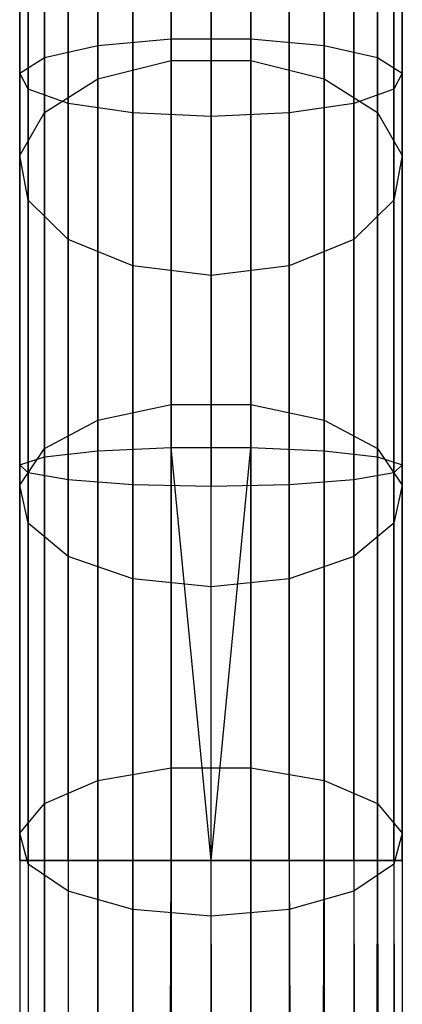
# Model space of a CAD drawing. Extents: x -189 to 189, y -189 to 189.
# Tile 308 of 591: x -0.99 to 0.99, y 167.73 to 172.85. Entities that reach past the tile are written whole.
import ezdxf

# ---------------------------------------------------------------- set-up
doc = ezdxf.new("R2010")
doc.units = 0
doc.header["$LTSCALE"] = 25.4
doc.layers.get('0').update_dxf_attribs({"linetype": 'CONTINUOUS'})

# ---------------------------------------------------------------- blocks, each defined once
blk = doc.blocks.new('CAMELEON-KENAI-C-12244_STL')
at = {"color": 0}
for p, q in [((-0.2079, 172.7484, -8.9614), (-0.2079, 174.8282, -9.5066)), ((-0.2079, 172.7484, -8.9614), (-0.2079, 174.8282, -9.5066)), ((0.2079, 172.7484, -8.9614), (0.2079, 174.8282, -9.5066)), ((0.2079, 172.7484, -8.9614), (0.2079, 174.8282, -9.5066)), ((-0.5878, 172.7139, -9.127), (-0.5878, 174.777, -9.6678)), ((-0.5878, 172.7139, -9.127), (-0.5878, 174.777, -9.6678)), ((0.5878, 172.7139, -9.127), (0.5878, 174.777, -9.6678)), ((0.5878, 172.7139, -9.127), (0.5878, 174.777, -9.6678)), ((-0.866, 172.651, -9.4296), (-0.866, 174.6834, -9.9623)), ((-0.866, 172.651, -9.4296), (-0.866, 174.6834, -9.9623)), ((0.866, 172.651, -9.4296), (0.866, 174.6834, -9.9623)), ((0.866, 172.651, -9.4296), (0.866, 174.6834, -9.9623)), ((-0.9945, 172.5704, -9.8167), (-0.9945, 174.5637, -10.3392)), ((-0.9945, 172.5704, -9.8167), (-0.9945, 174.5637, -10.3392)), ((0.9945, 172.5704, -9.8167), (0.9945, 174.5637, -10.3392)), ((0.9945, 172.5704, -9.8167), (0.9945, 174.5637, -10.3392)), ((-0.9511, 172.4862, -10.2216), (-0.9511, 174.4385, -10.7333)), ((-0.9511, 172.4862, -10.2216), (-0.9511, 174.4385, -10.7333)), ((0.9511, 172.4862, -10.2216), (0.9511, 174.4385, -10.7333)), ((0.9511, 172.4862, -10.2216), (0.9511, 174.4385, -10.7333)), ((-0.7431, 172.4129, -10.5742), (-0.7431, 174.3294, -11.0766)), ((-0.7431, 172.4129, -10.5742), (-0.7431, 174.3294, -11.0766)), ((0.7431, 172.4129, -10.5742), (0.7431, 174.3294, -11.0766)), ((0.7431, 172.4129, -10.5742), (0.7431, 174.3294, -11.0766)), ((-0.2079, 174.3062, -155.5388), (-0.2079, 172.6363, -156.8094)), ((-0.2079, 174.3062, -155.5388), (-0.2079, 172.6363, -156.8094)), ((0.2079, 174.3062, -155.5388), (0.2079, 172.6363, -156.8094)), ((0.2079, 174.3062, -155.5388), (0.2079, 172.6363, -156.8094)), ((-0.4067, 172.3631, -10.8135), (-0.4067, 174.2554, -11.3095)), ((-0.4067, 172.3631, -10.8135), (-0.4067, 174.2554, -11.3095)), ((0, 174.2293, -11.3919), (0, 172.3455, -10.8981)), ((0, 174.2293, -11.3919), (0, 172.3455, -10.8981)), ((0.4067, 172.3631, -10.8135), (0.4067, 174.2554, -11.3095)), ((0.4067, 172.3631, -10.8135), (0.4067, 174.2554, -11.3095)), ((-0.5878, 174.1972, -155.4095), (-0.5878, 172.5408, -156.6698)), ((-0.5878, 174.1972, -155.4095), (-0.5878, 172.5408, -156.6698)), ((0.5878, 174.1972, -155.4095), (0.5878, 172.5408, -156.6698)), ((0.5878, 174.1972, -155.4095), (0.5878, 172.5408, -156.6698)), ((-0.866, 173.998, -155.1732), (-0.866, 172.3662, -156.4148)), ((-0.866, 173.998, -155.1732), (-0.866, 172.3662, -156.4148)), ((0.866, 173.998, -155.1732), (0.866, 172.3662, -156.4148)), ((0.866, 173.998, -155.1732), (0.866, 172.3662, -156.4148)), ((-0.9945, 173.7431, -154.8708), (-0.9945, 172.1428, -156.0885)), ((-0.9945, 173.7431, -154.8708), (-0.9945, 172.1428, -156.0885)), ((0.9945, 173.7431, -154.8708), (0.9945, 172.1428, -156.0885)), ((0.9945, 173.7431, -154.8708), (0.9945, 172.1428, -156.0885)), ((-0.9511, 173.4766, -154.5547), (-0.9511, 171.9091, -155.7473)), ((-0.9511, 173.4766, -154.5547), (-0.9511, 171.9091, -155.7473)), ((0.9511, 173.4766, -154.5547), (0.9511, 171.9091, -155.7473)), ((0.9511, 173.4766, -154.5547), (0.9511, 171.9091, -155.7473)), ((-0.7431, 173.2444, -154.2793), (-0.7431, 171.7057, -155.4502)), ((-0.7431, 173.2444, -154.2793), (-0.7431, 171.7057, -155.4502)), ((0.7431, 173.2444, -154.2793), (0.7431, 171.7057, -155.4502)), ((0.7431, 173.2444, -154.2793), (0.7431, 171.7057, -155.4502)), ((-0.4067, 173.0869, -154.0925), (-0.4067, 171.5676, -155.2485)), ((-0.4067, 173.0869, -154.0925), (-0.4067, 171.5676, -155.2485)), ((0.4067, 173.0869, -154.0925), (0.4067, 171.5676, -155.2485)), ((0.4067, 173.0869, -154.0925), (0.4067, 171.5676, -155.2485)), ((0, 171.5188, -155.1772), (0, 173.0312, -154.0264)), ((0, 171.5188, -155.1772), (0, 173.0312, -154.0264)), ((-0.5878, 172.7139, -9.127), (-0.2079, 172.7484, -8.9614)), ((-0.5878, 172.7139, -9.127), (-0.2079, 172.7484, -8.9614)), ((-0.2079, 172.7484, -8.9614), (0.2079, 172.7484, -8.9614)), ((-0.2079, 170.6236, -8.632), (-0.2079, 172.7484, -8.9614)), ((-0.2079, 170.6236, -8.632), (-0.2079, 172.7484, -8.9614)), ((-0.2079, 172.7484, -8.9614), (0.2079, 172.7484, -8.9614)), ((0.2079, 172.7484, -8.9614), (0.5878, 172.7139, -9.127)), ((0.2079, 170.6236, -8.632), (0.2079, 172.7484, -8.9614)), ((0.2079, 170.6236, -8.632), (0.2079, 172.7484, -8.9614)), ((0.2079, 172.7484, -8.9614), (0.5878, 172.7139, -9.127)), ((-0.866, 172.651, -9.4296), (-0.5878, 172.7139, -9.127)), ((-0.866, 172.651, -9.4296), (-0.5878, 172.7139, -9.127)), ((-0.5878, 170.6063, -8.8003), (-0.5878, 172.7139, -9.127)), ((-0.5878, 170.6063, -8.8003), (-0.5878, 172.7139, -9.127)), ((0.5878, 172.7139, -9.127), (0.866, 172.651, -9.4296)), ((0.5878, 170.6063, -8.8003), (0.5878, 172.7139, -9.127)), ((0.5878, 170.6063, -8.8003), (0.5878, 172.7139, -9.127)), ((0.5878, 172.7139, -9.127), (0.866, 172.651, -9.4296)), ((-0.9945, 172.5704, -9.8167), (-0.866, 172.651, -9.4296)), ((-0.9945, 172.5704, -9.8167), (-0.866, 172.651, -9.4296)), ((-0.866, 170.5747, -9.1077), (-0.866, 172.651, -9.4296)), ((-0.866, 170.5747, -9.1077), (-0.866, 172.651, -9.4296)), ((-0.5878, 172.5408, -156.6698), (-0.2079, 172.6363, -156.8094)), ((-0.5878, 172.5408, -156.6698), (-0.2079, 172.6363, -156.8094)), ((-0.2079, 172.6363, -156.8094), (-0.2079, 170.8479, -157.9068)), ((-0.2079, 172.6363, -156.8094), (-0.2079, 170.8479, -157.9068)), ((-0.2079, 172.6363, -156.8094), (0.2079, 172.6363, -156.8094)), ((-0.2079, 172.6363, -156.8094), (0.2079, 172.6363, -156.8094)), ((0.2079, 172.6363, -156.8094), (0.2079, 170.8479, -157.9068)), ((0.2079, 172.6363, -156.8094), (0.2079, 170.8479, -157.9068)), ((0.2079, 172.6363, -156.8094), (0.5878, 172.5408, -156.6698)), ((0.2079, 172.6363, -156.8094), (0.5878, 172.5408, -156.6698)), ((0.866, 172.651, -9.4296), (0.9945, 172.5704, -9.8167)), ((0.866, 170.5747, -9.1077), (0.866, 172.651, -9.4296)), ((0.866, 170.5747, -9.1077), (0.866, 172.651, -9.4296)), ((0.866, 172.651, -9.4296), (0.9945, 172.5704, -9.8167)), ((-0.9511, 172.4862, -10.2216), (-0.9945, 172.5704, -9.8167)), ((-0.9945, 170.5342, -9.5011), (-0.9945, 172.5704, -9.8167)), ((-0.9511, 172.4862, -10.2216), (-0.9945, 172.5704, -9.8167)), ((-0.9945, 170.5342, -9.5011), (-0.9945, 172.5704, -9.8167)), ((-0.866, 172.3662, -156.4148), (-0.5878, 172.5408, -156.6698)), ((-0.866, 172.3662, -156.4148), (-0.5878, 172.5408, -156.6698)), ((-0.5878, 172.5408, -156.6698), (-0.5878, 170.7667, -157.7584)), ((-0.5878, 172.5408, -156.6698), (-0.5878, 170.7667, -157.7584)), ((0.5878, 172.5408, -156.6698), (0.5878, 170.7667, -157.7584)), ((0.5878, 172.5408, -156.6698), (0.5878, 170.7667, -157.7584)), ((0.5878, 172.5408, -156.6698), (0.866, 172.3662, -156.4148)), ((0.5878, 172.5408, -156.6698), (0.866, 172.3662, -156.4148)), ((0.9945, 172.5704, -9.8167), (0.9511, 172.4862, -10.2216)), ((0.9945, 172.5704, -9.8167), (0.9511, 172.4862, -10.2216)), ((0.9945, 170.5342, -9.5011), (0.9945, 172.5704, -9.8167)), ((0.9945, 170.5342, -9.5011), (0.9945, 172.5704, -9.8167)), ((-0.7431, 172.4129, -10.5742), (-0.9511, 172.4862, -10.2216)), ((-0.9511, 170.4919, -9.9124), (-0.9511, 172.4862, -10.2216)), ((-0.7431, 172.4129, -10.5742), (-0.9511, 172.4862, -10.2216)), ((-0.9511, 170.4919, -9.9124), (-0.9511, 172.4862, -10.2216)), ((0.9511, 172.4862, -10.2216), (0.7431, 172.4129, -10.5742)), ((0.9511, 172.4862, -10.2216), (0.7431, 172.4129, -10.5742)), ((0.9511, 170.4919, -9.9124), (0.9511, 172.4862, -10.2216)), ((0.9511, 170.4919, -9.9124), (0.9511, 172.4862, -10.2216)), ((-0.4067, 172.3631, -10.8135), (-0.7431, 172.4129, -10.5742)), ((-0.7431, 170.455, -10.2707), (-0.7431, 172.4129, -10.5742)), ((-0.4067, 172.3631, -10.8135), (-0.7431, 172.4129, -10.5742)), ((-0.7431, 170.455, -10.2707), (-0.7431, 172.4129, -10.5742)), ((0.7431, 172.4129, -10.5742), (0.4067, 172.3631, -10.8135)), ((0.7431, 172.4129, -10.5742), (0.4067, 172.3631, -10.8135)), ((0.7431, 170.455, -10.2707), (0.7431, 172.4129, -10.5742)), ((0.7431, 170.455, -10.2707), (0.7431, 172.4129, -10.5742)), ((-0.9945, 172.1428, -156.0885), (-0.866, 172.3662, -156.4148)), ((-0.9945, 172.1428, -156.0885), (-0.866, 172.3662, -156.4148)), ((-0.866, 172.3662, -156.4148), (-0.866, 170.6185, -157.4872)), ((-0.866, 172.3662, -156.4148), (-0.866, 170.6185, -157.4872)), ((0, 172.3455, -10.8981), (-0.4067, 172.3631, -10.8135)), ((-0.4067, 170.43, -10.5138), (-0.4067, 172.3631, -10.8135)), ((0, 172.3455, -10.8981), (-0.4067, 172.3631, -10.8135)), ((-0.4067, 170.43, -10.5138), (-0.4067, 172.3631, -10.8135)), ((0.4067, 172.3631, -10.8135), (0, 172.3455, -10.8981)), ((0.4067, 172.3631, -10.8135), (0, 172.3455, -10.8981)), ((0, 172.3455, -10.8981), (0, 170.4211, -10.5998)), ((0, 172.3455, -10.8981), (0, 170.4211, -10.5998)), ((0.4067, 170.43, -10.5138), (0.4067, 172.3631, -10.8135)), ((0.4067, 170.43, -10.5138), (0.4067, 172.3631, -10.8135)), ((0.866, 172.3662, -156.4148), (0.866, 170.6185, -157.4872)), ((0.866, 172.3662, -156.4148), (0.866, 170.6185, -157.4872)), ((0.866, 172.3662, -156.4148), (0.9945, 172.1428, -156.0885)), ((0.866, 172.3662, -156.4148), (0.9945, 172.1428, -156.0885)), ((-0.9511, 171.9091, -155.7473), (-0.9945, 172.1428, -156.0885)), ((-0.9945, 172.1428, -156.0885), (-0.9945, 170.4288, -157.1402)), ((-0.9945, 172.1428, -156.0885), (-0.9945, 170.4288, -157.1402)), ((-0.9511, 171.9091, -155.7473), (-0.9945, 172.1428, -156.0885)), ((0.9945, 172.1428, -156.0885), (0.9511, 171.9091, -155.7473)), ((0.9945, 172.1428, -156.0885), (0.9511, 171.9091, -155.7473)), ((0.9945, 172.1428, -156.0885), (0.9945, 170.4288, -157.1402)), ((0.9945, 172.1428, -156.0885), (0.9945, 170.4288, -157.1402)), ((-0.7431, 171.7057, -155.4502), (-0.9511, 171.9091, -155.7473)), ((-0.9511, 171.9091, -155.7473), (-0.9511, 170.2304, -156.7774)), ((-0.9511, 171.9091, -155.7473), (-0.9511, 170.2304, -156.7774)), ((-0.7431, 171.7057, -155.4502), (-0.9511, 171.9091, -155.7473)), ((0.9511, 171.9091, -155.7473), (0.7431, 171.7057, -155.4502)), ((0.9511, 171.9091, -155.7473), (0.7431, 171.7057, -155.4502)), ((0.9511, 171.9091, -155.7473), (0.9511, 170.2304, -156.7774)), ((0.9511, 171.9091, -155.7473), (0.9511, 170.2304, -156.7774)), ((-0.4067, 171.5676, -155.2485), (-0.7431, 171.7057, -155.4502)), ((-0.7431, 171.7057, -155.4502), (-0.7431, 170.0576, -156.4614)), ((-0.7431, 171.7057, -155.4502), (-0.7431, 170.0576, -156.4614)), ((-0.4067, 171.5676, -155.2485), (-0.7431, 171.7057, -155.4502)), ((0.7431, 171.7057, -155.4502), (0.4067, 171.5676, -155.2485)), ((0.7431, 171.7057, -155.4502), (0.4067, 171.5676, -155.2485)), ((0.7431, 171.7057, -155.4502), (0.7431, 170.0576, -156.4614)), ((0.7431, 171.7057, -155.4502), (0.7431, 170.0576, -156.4614)), ((0, 171.5188, -155.1772), (-0.4067, 171.5676, -155.2485)), ((-0.4067, 171.5676, -155.2485), (-0.4067, 169.9404, -156.2469)), ((-0.4067, 171.5676, -155.2485), (-0.4067, 169.9404, -156.2469)), ((0, 171.5188, -155.1772), (-0.4067, 171.5676, -155.2485)), ((0.4067, 171.5676, -155.2485), (0, 171.5188, -155.1772)), ((0.4067, 171.5676, -155.2485), (0, 171.5188, -155.1772)), ((0.4067, 171.5676, -155.2485), (0.4067, 169.9404, -156.2469)), ((0.4067, 171.5676, -155.2485), (0.4067, 169.9404, -156.2469)), ((0, 169.8989, -156.1711), (0, 171.5188, -155.1772)), ((0, 169.8989, -156.1711), (0, 171.5188, -155.1772)), ((-0.5878, 170.7667, -157.7584), (-0.2079, 170.8479, -157.9068)), ((-0.5878, 170.7667, -157.7584), (-0.2079, 170.8479, -157.9068)), ((-0.2079, 170.8479, -157.9068), (-0.2079, 168.9587, -158.82)), ((-0.2079, 170.8479, -157.9068), (-0.2079, 168.9587, -158.82)), ((-0.2079, 170.8479, -157.9068), (0.2079, 170.8479, -157.9068)), ((-0.2079, 170.8479, -157.9068), (0.2079, 170.8479, -157.9068)), ((0.2079, 170.8479, -157.9068), (0.2079, 168.9587, -158.82)), ((0.2079, 170.8479, -157.9068), (0.2079, 168.9587, -158.82)), ((0.2079, 170.8479, -157.9068), (0.5878, 170.7667, -157.7584)), ((0.2079, 170.8479, -157.9068), (0.5878, 170.7667, -157.7584)), ((-0.866, 170.6185, -157.4872), (-0.5878, 170.7667, -157.7584)), ((-0.866, 170.6185, -157.4872), (-0.5878, 170.7667, -157.7584)), ((-0.5878, 170.7667, -157.7584), (-0.5878, 168.8928, -158.6642)), ((-0.5878, 170.7667, -157.7584), (-0.5878, 168.8928, -158.6642)), ((0.5878, 170.7667, -157.7584), (0.5878, 168.8928, -158.6642)), ((0.5878, 170.7667, -157.7584), (0.5878, 168.8928, -158.6642)), ((0.5878, 170.7667, -157.7584), (0.866, 170.6185, -157.4872)), ((0.5878, 170.7667, -157.7584), (0.866, 170.6185, -157.4872)), ((-0.9945, 170.4288, -157.1402), (-0.866, 170.6185, -157.4872)), ((-0.9945, 170.4288, -157.1402), (-0.866, 170.6185, -157.4872)), ((-0.866, 170.6185, -157.4872), (-0.866, 168.7724, -158.3797)), ((-0.866, 170.6185, -157.4872), (-0.866, 168.7724, -158.3797)), ((-0.866, 170.5747, -9.1077), (-0.5878, 170.6063, -8.8003)), ((-0.866, 170.5747, -9.1077), (-0.5878, 170.6063, -8.8003)), ((-0.5878, 170.6063, -8.8003), (-0.2079, 170.6236, -8.632)), ((-0.5878, 170.6063, -8.8003), (-0.2079, 170.6236, -8.632)), ((-0.5878, 168.4763, -8.691), (-0.5878, 170.6063, -8.8003)), ((-0.5878, 168.4763, -8.691), (-0.5878, 170.6063, -8.8003)), ((-0.2079, 170.6236, -8.632), (0.2079, 170.6236, -8.632)), ((-0.2079, 168.4763, -8.5219), (-0.2079, 170.6236, -8.632)), ((-0.2079, 168.4763, -8.5219), (-0.2079, 170.6236, -8.632)), ((0, 168.4763, -8.5), (-0.2079, 170.6236, -8.632)), ((0, 168.4763, -8.5), (-0.2079, 170.6236, -8.632)), ((-0.2079, 170.6236, -8.632), (0.2079, 170.6236, -8.632)), ((0, 168.4763, -8.5), (0.2079, 170.6236, -8.632)), ((0, 168.4763, -8.5), (0.2079, 170.6236, -8.632)), ((0.2079, 170.6236, -8.632), (0.5878, 170.6063, -8.8003)), ((0.2079, 168.4763, -8.5219), (0.2079, 170.6236, -8.632)), ((0.2079, 168.4763, -8.5219), (0.2079, 170.6236, -8.632)), ((0.2079, 170.6236, -8.632), (0.5878, 170.6063, -8.8003)), ((0.5878, 170.6063, -8.8003), (0.866, 170.5747, -9.1077)), ((0.5878, 168.4763, -8.691), (0.5878, 170.6063, -8.8003)), ((0.5878, 168.4763, -8.691), (0.5878, 170.6063, -8.8003)), ((0.5878, 170.6063, -8.8003), (0.866, 170.5747, -9.1077)), ((0.866, 170.6185, -157.4872), (0.866, 168.7724, -158.3797)), ((0.866, 170.6185, -157.4872), (0.866, 168.7724, -158.3797)), ((0.866, 170.6185, -157.4872), (0.9945, 170.4288, -157.1402)), ((0.866, 170.6185, -157.4872), (0.9945, 170.4288, -157.1402)), ((-0.9945, 170.5342, -9.5011), (-0.866, 170.5747, -9.1077)), ((-0.9945, 170.5342, -9.5011), (-0.866, 170.5747, -9.1077)), ((-0.9511, 170.4919, -9.9124), (-0.9945, 170.5342, -9.5011)), ((-0.9945, 168.4763, -9.3955), (-0.9945, 170.5342, -9.5011)), ((-0.9511, 170.4919, -9.9124), (-0.9945, 170.5342, -9.5011)), ((-0.9945, 168.4763, -9.3955), (-0.9945, 170.5342, -9.5011)), ((-0.866, 168.4763, -9), (-0.866, 170.5747, -9.1077)), ((-0.866, 168.4763, -9), (-0.866, 170.5747, -9.1077)), ((0.866, 170.5747, -9.1077), (0.9945, 170.5342, -9.5011)), ((0.866, 168.4763, -9), (0.866, 170.5747, -9.1077)), ((0.866, 168.4763, -9), (0.866, 170.5747, -9.1077)), ((0.866, 170.5747, -9.1077), (0.9945, 170.5342, -9.5011)), ((0.9945, 170.5342, -9.5011), (0.9511, 170.4919, -9.9124)), ((0.9945, 170.5342, -9.5011), (0.9511, 170.4919, -9.9124)), ((0.9945, 168.4763, -9.3955), (0.9945, 170.5342, -9.5011)), ((0.9945, 168.4763, -9.3955), (0.9945, 170.5342, -9.5011)), ((-0.7431, 170.455, -10.2707), (-0.9511, 170.4919, -9.9124)), ((-0.9511, 168.4763, -9.809), (-0.9511, 170.4919, -9.9124)), ((-0.7431, 170.455, -10.2707), (-0.9511, 170.4919, -9.9124)), ((-0.9511, 168.4763, -9.809), (-0.9511, 170.4919, -9.9124)), ((0.9511, 170.4919, -9.9124), (0.7431, 170.455, -10.2707)), ((0.9511, 170.4919, -9.9124), (0.7431, 170.455, -10.2707)), ((0.9511, 168.4763, -9.809), (0.9511, 170.4919, -9.9124)), ((0.9511, 168.4763, -9.809), (0.9511, 170.4919, -9.9124)), ((-0.9511, 170.2304, -156.7774), (-0.9945, 170.4288, -157.1402)), ((-0.9945, 170.4288, -157.1402), (-0.9945, 168.6183, -158.0154)), ((-0.9945, 170.4288, -157.1402), (-0.9945, 168.6183, -158.0154)), ((-0.9511, 170.2304, -156.7774), (-0.9945, 170.4288, -157.1402)), ((-0.4067, 170.43, -10.5138), (-0.7431, 170.455, -10.2707)), ((-0.7431, 168.4763, -10.1691), (-0.7431, 170.455, -10.2707)), ((-0.4067, 170.43, -10.5138), (-0.7431, 170.455, -10.2707)), ((-0.7431, 168.4763, -10.1691), (-0.7431, 170.455, -10.2707)), ((0, 170.4211, -10.5998), (-0.4067, 170.43, -10.5138)), ((-0.4067, 168.4763, -10.4135), (-0.4067, 170.43, -10.5138)), ((0, 170.4211, -10.5998), (-0.4067, 170.43, -10.5138)), ((-0.4067, 168.4763, -10.4135), (-0.4067, 170.43, -10.5138)), ((0.4067, 170.43, -10.5138), (0, 170.4211, -10.5998)), ((0.4067, 170.43, -10.5138), (0, 170.4211, -10.5998)), ((0.7431, 170.455, -10.2707), (0.4067, 170.43, -10.5138)), ((0.7431, 170.455, -10.2707), (0.4067, 170.43, -10.5138)), ((0.4067, 168.4763, -10.4135), (0.4067, 170.43, -10.5138)), ((0.4067, 168.4763, -10.4135), (0.4067, 170.43, -10.5138)), ((0.7431, 168.4763, -10.1691), (0.7431, 170.455, -10.2707)), ((0.7431, 168.4763, -10.1691), (0.7431, 170.455, -10.2707)), ((0.9945, 170.4288, -157.1402), (0.9511, 170.2304, -156.7774)), ((0.9945, 170.4288, -157.1402), (0.9511, 170.2304, -156.7774)), ((0.9945, 170.4288, -157.1402), (0.9945, 168.6183, -158.0154)), ((0.9945, 170.4288, -157.1402), (0.9945, 168.6183, -158.0154)), ((0, 168.4763, -10.5), (0, 170.4211, -10.5998)), ((0, 168.4763, -10.5), (0, 170.4211, -10.5998)), ((-0.7431, 170.0576, -156.4614), (-0.9511, 170.2304, -156.7774)), ((-0.9511, 170.2304, -156.7774), (-0.9511, 168.4572, -157.6346)), ((-0.9511, 170.2304, -156.7774), (-0.9511, 168.4572, -157.6346)), ((-0.7431, 170.0576, -156.4614), (-0.9511, 170.2304, -156.7774)), ((0.9511, 170.2304, -156.7774), (0.7431, 170.0576, -156.4614)), ((0.9511, 170.2304, -156.7774), (0.7431, 170.0576, -156.4614)), ((0.9511, 170.2304, -156.7774), (0.9511, 168.4572, -157.6346)), ((0.9511, 170.2304, -156.7774), (0.9511, 168.4572, -157.6346)), ((-0.4067, 169.9404, -156.2469), (-0.7431, 170.0576, -156.4614)), ((-0.7431, 170.0576, -156.4614), (-0.7431, 168.3168, -157.3029)), ((-0.7431, 170.0576, -156.4614), (-0.7431, 168.3168, -157.3029)), ((-0.4067, 169.9404, -156.2469), (-0.7431, 170.0576, -156.4614)), ((0.7431, 170.0576, -156.4614), (0.4067, 169.9404, -156.2469)), ((0.7431, 170.0576, -156.4614), (0.4067, 169.9404, -156.2469)), ((0.7431, 170.0576, -156.4614), (0.7431, 168.3168, -157.3029)), ((0.7431, 170.0576, -156.4614), (0.7431, 168.3168, -157.3029)), ((0, 169.8989, -156.1711), (-0.4067, 169.9404, -156.2469)), ((-0.4067, 169.9404, -156.2469), (-0.4067, 168.2216, -157.0778)), ((-0.4067, 169.9404, -156.2469), (-0.4067, 168.2216, -157.0778)), ((0, 169.8989, -156.1711), (-0.4067, 169.9404, -156.2469)), ((0.4067, 169.9404, -156.2469), (0, 169.8989, -156.1711)), ((0.4067, 169.9404, -156.2469), (0, 169.8989, -156.1711)), ((0.4067, 169.9404, -156.2469), (0.4067, 168.2216, -157.0778)), ((0.4067, 169.9404, -156.2469), (0.4067, 168.2216, -157.0778)), ((0, 168.1879, -156.9982), (0, 169.8989, -156.1711)), ((0, 168.1879, -156.9982), (0, 169.8989, -156.1711)), ((-0.5878, 168.8928, -158.6642), (-0.2079, 168.9587, -158.82)), ((-0.5878, 168.8928, -158.6642), (-0.2079, 168.9587, -158.82)), ((-0.2079, 168.9587, -158.82), (-0.2079, 166.9878, -159.54)), ((-0.2079, 168.9587, -158.82), (-0.2079, 166.9878, -159.54)), ((-0.2079, 168.9587, -158.82), (0.2079, 168.9587, -158.82)), ((-0.2079, 168.9587, -158.82), (0.2079, 168.9587, -158.82)), ((0.2079, 168.9587, -158.82), (0.2079, 166.9878, -159.54)), ((0.2079, 168.9587, -158.82), (0.2079, 166.9878, -159.54)), ((0.2079, 168.9587, -158.82), (0.5878, 168.8928, -158.6642)), ((0.2079, 168.9587, -158.82), (0.5878, 168.8928, -158.6642)), ((-0.866, 168.7724, -158.3797), (-0.5878, 168.8928, -158.6642)), ((-0.866, 168.7724, -158.3797), (-0.5878, 168.8928, -158.6642)), ((-0.5878, 168.8928, -158.6642), (-0.5878, 166.9378, -159.3784)), ((-0.5878, 168.8928, -158.6642), (-0.5878, 166.9378, -159.3784)), ((0.5878, 168.8928, -158.6642), (0.5878, 166.9378, -159.3784)), ((0.5878, 168.8928, -158.6642), (0.5878, 166.9378, -159.3784)), ((0.5878, 168.8928, -158.6642), (0.866, 168.7724, -158.3797)), ((0.5878, 168.8928, -158.6642), (0.866, 168.7724, -158.3797)), ((-0.9945, 168.6183, -158.0154), (-0.866, 168.7724, -158.3797)), ((-0.9945, 168.6183, -158.0154), (-0.866, 168.7724, -158.3797)), ((-0.866, 168.7724, -158.3797), (-0.866, 166.8464, -159.0832)), ((-0.866, 168.7724, -158.3797), (-0.866, 166.8464, -159.0832)), ((0.866, 168.7724, -158.3797), (0.866, 166.8464, -159.0832)), ((0.866, 168.7724, -158.3797), (0.866, 166.8464, -159.0832)), ((0.866, 168.7724, -158.3797), (0.9945, 168.6183, -158.0154)), ((0.866, 168.7724, -158.3797), (0.9945, 168.6183, -158.0154)), ((-0.9511, 168.4572, -157.6346), (-0.9945, 168.6183, -158.0154)), ((-0.9945, 168.6183, -158.0154), (-0.9945, 166.7294, -158.7054)), ((-0.9945, 168.6183, -158.0154), (-0.9945, 166.7294, -158.7054)), ((-0.9511, 168.4572, -157.6346), (-0.9945, 168.6183, -158.0154)), ((0.9945, 168.6183, -158.0154), (0.9511, 168.4572, -157.6346)), ((0.9945, 168.6183, -158.0154), (0.9511, 168.4572, -157.6346)), ((0.9945, 168.6183, -158.0154), (0.9945, 166.7294, -158.7054)), ((0.9945, 168.6183, -158.0154), (0.9945, 166.7294, -158.7054)), ((-0.9945, 168.4763, -9.3955), (-0.9945, 43.2347, -9.3955)), ((-0.9945, 168.4763, -9.3955), (-0.9945, 43.2347, -9.6045)), ((-0.866, 168.4763, -9), (-0.9945, 43.2347, -9.3955)), ((-0.866, 168.4763, -9), (-0.9945, 43.2347, -9.3955)), ((-0.866, 168.4763, -9), (-0.9945, 168.4763, -9.3955)), ((-0.9945, 168.4763, -9.3955), (-0.9945, 43.2347, -9.3955)), ((-0.9945, 168.4763, -9.3955), (-0.9945, 43.2347, -9.6045)), ((-0.9945, 168.4763, -9.3955), (-0.9511, 43.2347, -9.809)), ((-0.9945, 168.4763, -9.3955), (-0.9511, 43.2347, -9.809)), ((-0.9945, 168.4763, -9.3955), (-0.9511, 168.4763, -9.809)), ((-0.9945, 168.4763, -9.3955), (-0.9511, 168.4763, -9.809)), ((-0.866, 168.4763, -9), (-0.9945, 168.4763, -9.3955)), ((-0.866, 168.4763, -9), (-0.9511, 43.2347, -9.191)), ((-0.866, 168.4763, -9), (-0.9511, 43.2347, -9.191)), ((-0.9511, 168.4763, -9.809), (-0.9511, 43.2347, -9.809)), ((-0.9511, 168.4763, -9.809), (-0.9511, 43.2347, -9.809)), ((-0.9511, 168.4763, -9.809), (-0.866, 43.2347, -10)), ((-0.9511, 168.4763, -9.809), (-0.866, 43.2347, -10)), ((-0.9511, 168.4763, -9.809), (-0.7431, 43.2347, -10.1691)), ((-0.9511, 168.4763, -9.809), (-0.7431, 43.2347, -10.1691)), ((-0.9511, 168.4763, -9.809), (-0.7431, 168.4763, -10.1691)), ((-0.9511, 168.4763, -9.809), (-0.7431, 168.4763, -10.1691)), ((-0.7431, 168.3168, -157.3029), (-0.9511, 168.4572, -157.6346)), ((-0.9511, 168.4572, -157.6346), (-0.9511, 166.6072, -158.3104)), ((-0.9511, 168.4572, -157.6346), (-0.9511, 166.6072, -158.3104)), ((-0.7431, 168.3168, -157.3029), (-0.9511, 168.4572, -157.6346)), ((-0.866, 43.2347, -9), (-0.866, 168.4763, -9)), ((-0.866, 43.2347, -9), (-0.866, 168.4763, -9)), ((-0.7431, 43.2347, -8.8309), (-0.866, 168.4763, -9)), ((-0.7431, 43.2347, -8.8309), (-0.866, 168.4763, -9)), ((-0.5878, 168.4763, -8.691), (-0.866, 168.4763, -9)), ((-0.5878, 168.4763, -8.691), (-0.866, 168.4763, -9)), ((-0.7431, 43.2347, -8.8309), (-0.5878, 168.4763, -8.691)), ((-0.7431, 43.2347, -8.8309), (-0.5878, 168.4763, -8.691)), ((-0.7431, 168.4763, -10.1691), (-0.7431, 43.2347, -10.1691)), ((-0.7431, 168.4763, -10.1691), (-0.7431, 43.2347, -10.1691)), ((-0.7431, 168.4763, -10.1691), (-0.5878, 43.2347, -10.309)), ((-0.7431, 168.4763, -10.1691), (-0.5878, 43.2347, -10.309)), ((-0.7431, 168.4763, -10.1691), (-0.4067, 168.4763, -10.4135)), ((-0.7431, 168.4763, -10.1691), (-0.4067, 168.4763, -10.4135)), ((-0.5878, 43.2347, -8.691), (-0.5878, 168.4763, -8.691)), ((-0.5878, 43.2347, -8.691), (-0.5878, 168.4763, -8.691)), ((-0.5878, 43.2347, -8.691), (-0.2079, 168.4763, -8.5219)), ((-0.2079, 168.4763, -8.5219), (-0.5878, 168.4763, -8.691)), ((-0.5878, 43.2347, -8.691), (-0.2079, 168.4763, -8.5219)), ((-0.4067, 168.4763, -10.4135), (-0.5878, 43.2347, -10.309)), ((-0.4067, 168.4763, -10.4135), (-0.5878, 43.2347, -10.309)), ((-0.2079, 168.4763, -8.5219), (-0.5878, 168.4763, -8.691)), ((-0.4067, 43.2347, -8.5864), (-0.2079, 168.4763, -8.5219)), ((-0.4067, 43.2347, -8.5864), (-0.2079, 168.4763, -8.5219)), ((-0.4067, 168.4763, -10.4135), (-0.4067, 43.2347, -10.4135)), ((0, 43.2347, -10.5), (-0.4067, 168.4763, -10.4135)), ((-0.4067, 168.4763, -10.4135), (0, 168.4763, -10.5)), ((0, 43.2347, -10.5), (-0.4067, 168.4763, -10.4135)), ((-0.2079, 43.2347, -10.4781), (-0.4067, 168.4763, -10.4135)), ((-0.2079, 43.2347, -10.4781), (-0.4067, 168.4763, -10.4135)), ((-0.4067, 168.4763, -10.4135), (-0.4067, 43.2347, -10.4135)), ((-0.4067, 168.4763, -10.4135), (0, 168.4763, -10.5)), ((-0.2079, 168.4763, -8.5219), (-0.2079, 43.2347, -8.5219)), ((0, 168.4763, -8.5), (-0.2079, 168.4763, -8.5219)), ((-0.2079, 168.4763, -8.5219), (-0.2079, 43.2347, -8.5219)), ((0, 168.4763, -8.5), (-0.2079, 168.4763, -8.5219)), ((0, 168.4763, -10.5), (0.4067, 168.4763, -10.4135)), ((0.4067, 43.2347, -10.4135), (0, 168.4763, -10.5)), ((0, 43.2347, -8.5), (0, 168.4763, -8.5)), ((0, 43.2347, -8.5), (0, 168.4763, -8.5)), ((0.2079, 168.4763, -8.5219), (0, 168.4763, -8.5)), ((0.2079, 43.2347, -10.4781), (0, 168.4763, -10.5)), ((0.4067, 43.2347, -10.4135), (0, 168.4763, -10.5)), ((0.2079, 43.2347, -10.4781), (0, 168.4763, -10.5)), ((0, 43.2347, -10.5), (0, 168.4763, -10.5)), ((0, 43.2347, -10.5), (0, 168.4763, -10.5)), ((0.2079, 168.4763, -8.5219), (0, 168.4763, -8.5)), ((0, 168.4763, -10.5), (0.4067, 168.4763, -10.4135)), ((0.2079, 43.2347, -8.5219), (0.2079, 168.4763, -8.5219)), ((0.2079, 43.2347, -8.5219), (0.2079, 168.4763, -8.5219)), ((0.2079, 43.2347, -8.5219), (0.5878, 168.4763, -8.691)), ((0.5878, 168.4763, -8.691), (0.2079, 168.4763, -8.5219)), ((0.2079, 43.2347, -8.5219), (0.5878, 168.4763, -8.691)), ((0.5878, 168.4763, -8.691), (0.2079, 168.4763, -8.5219)), ((0.4067, 168.4763, -10.4135), (0.4067, 43.2347, -10.4135)), ((0.4067, 168.4763, -10.4135), (0.4067, 43.2347, -10.4135)), ((0.4067, 168.4763, -10.4135), (0.5878, 43.2347, -10.309)), ((0.4067, 168.4763, -10.4135), (0.5878, 43.2347, -10.309)), ((0.4067, 168.4763, -10.4135), (0.7431, 43.2347, -10.1691)), ((0.4067, 168.4763, -10.4135), (0.7431, 43.2347, -10.1691)), ((0.4067, 168.4763, -10.4135), (0.7431, 168.4763, -10.1691)), ((0.4067, 43.2347, -8.5864), (0.5878, 168.4763, -8.691)), ((0.4067, 43.2347, -8.5864), (0.5878, 168.4763, -8.691)), ((0.4067, 168.4763, -10.4135), (0.7431, 168.4763, -10.1691)), ((0.5878, 168.4763, -8.691), (0.5878, 43.2347, -8.691)), ((0.5878, 43.2347, -8.691), (0.866, 168.4763, -9)), ((0.866, 168.4763, -9), (0.5878, 168.4763, -8.691)), ((0.5878, 43.2347, -8.691), (0.866, 168.4763, -9)), ((0.5878, 168.4763, -8.691), (0.5878, 43.2347, -8.691)), ((0.866, 168.4763, -9), (0.5878, 168.4763, -8.691)), ((0.7431, 168.4763, -10.1691), (0.7431, 43.2347, -10.1691)), ((0.7431, 168.4763, -10.1691), (0.7431, 43.2347, -10.1691)), ((0.7431, 168.4763, -10.1691), (0.866, 43.2347, -10)), ((0.7431, 168.4763, -10.1691), (0.866, 43.2347, -10)), ((0.7431, 168.4763, -10.1691), (0.9511, 43.2347, -9.809)), ((0.7431, 168.4763, -10.1691), (0.9511, 43.2347, -9.809)), ((0.7431, 168.4763, -10.1691), (0.9511, 168.4763, -9.809)), ((0.7431, 43.2347, -8.8309), (0.866, 168.4763, -9)), ((0.7431, 43.2347, -8.8309), (0.866, 168.4763, -9)), ((0.7431, 168.4763, -10.1691), (0.9511, 168.4763, -9.809)), ((0.9511, 168.4572, -157.6346), (0.7431, 168.3168, -157.3029)), ((0.9511, 168.4572, -157.6346), (0.7431, 168.3168, -157.3029)), ((0.9945, 168.4763, -9.3955), (0.866, 168.4763, -9)), ((0.866, 168.4763, -9), (0.9511, 43.2347, -9.191)), ((0.866, 168.4763, -9), (0.9511, 43.2347, -9.191)), ((0.866, 168.4763, -9), (0.866, 43.2347, -9)), ((0.866, 168.4763, -9), (0.866, 43.2347, -9)), ((0.9945, 168.4763, -9.3955), (0.866, 168.4763, -9)), ((0.9511, 168.4763, -9.809), (0.9945, 43.2347, -9.6045)), ((0.9511, 168.4763, -9.809), (0.9945, 43.2347, -9.3955)), ((0.9511, 168.4763, -9.809), (0.9511, 43.2347, -9.809)), ((0.9511, 168.4763, -9.809), (0.9511, 43.2347, -9.809)), ((0.9511, 168.4763, -9.809), (0.9945, 43.2347, -9.6045)), ((0.9511, 168.4763, -9.809), (0.9945, 43.2347, -9.3955)), ((0.9511, 168.4763, -9.809), (0.9945, 168.4763, -9.3955)), ((0.9945, 168.4763, -9.3955), (0.9511, 43.2347, -9.191)), ((0.9945, 168.4763, -9.3955), (0.9511, 43.2347, -9.191)), ((0.9511, 168.4763, -9.809), (0.9945, 168.4763, -9.3955)), ((0.9511, 168.4572, -157.6346), (0.9511, 166.6072, -158.3104)), ((0.9511, 168.4572, -157.6346), (0.9511, 166.6072, -158.3104)), ((0.9945, 168.4763, -9.3955), (0.9945, 43.2347, -9.3955)), ((0.9945, 168.4763, -9.3955), (0.9945, 43.2347, -9.3955)), ((-0.4067, 168.2216, -157.0778), (-0.7431, 168.3168, -157.3029)), ((-0.7431, 168.3168, -157.3029), (-0.7431, 166.5007, -157.9664)), ((-0.7431, 168.3168, -157.3029), (-0.7431, 166.5007, -157.9664)), ((-0.4067, 168.2216, -157.0778), (-0.7431, 168.3168, -157.3029)), ((0.7431, 168.3168, -157.3029), (0.4067, 168.2216, -157.0778)), ((0.7431, 168.3168, -157.3029), (0.4067, 168.2216, -157.0778)), ((0.7431, 168.3168, -157.3029), (0.7431, 166.5007, -157.9664)), ((0.7431, 168.3168, -157.3029), (0.7431, 166.5007, -157.9664)), ((0, 168.1879, -156.9982), (-0.4067, 168.2216, -157.0778)), ((-0.4067, 168.2216, -157.0778), (-0.4067, 166.4284, -157.7329)), ((-0.4067, 168.2216, -157.0778), (-0.4067, 166.4284, -157.7329)), ((0, 168.1879, -156.9982), (-0.4067, 168.2216, -157.0778)), ((0.4067, 168.2216, -157.0778), (0, 168.1879, -156.9982)), ((0.4067, 168.2216, -157.0778), (0, 168.1879, -156.9982)), ((0, 166.4028, -157.6503), (0, 168.1879, -156.9982)), ((0, 166.4028, -157.6503), (0, 168.1879, -156.9982)), ((0.4067, 168.2216, -157.0778), (0.4067, 166.4284, -157.7329)), ((0.4067, 168.2216, -157.0778), (0.4067, 166.4284, -157.7329))]:
    blk.add_line(p, q, dxfattribs=at)

msp = doc.modelspace()

# ---------------------------------------------------------------- block references
at = {"color": 0}
msp.add_blockref('CAMELEON-KENAI-C-12244_STL', (0, 0), dxfattribs=at)

doc.saveas('drawing.dxf')
